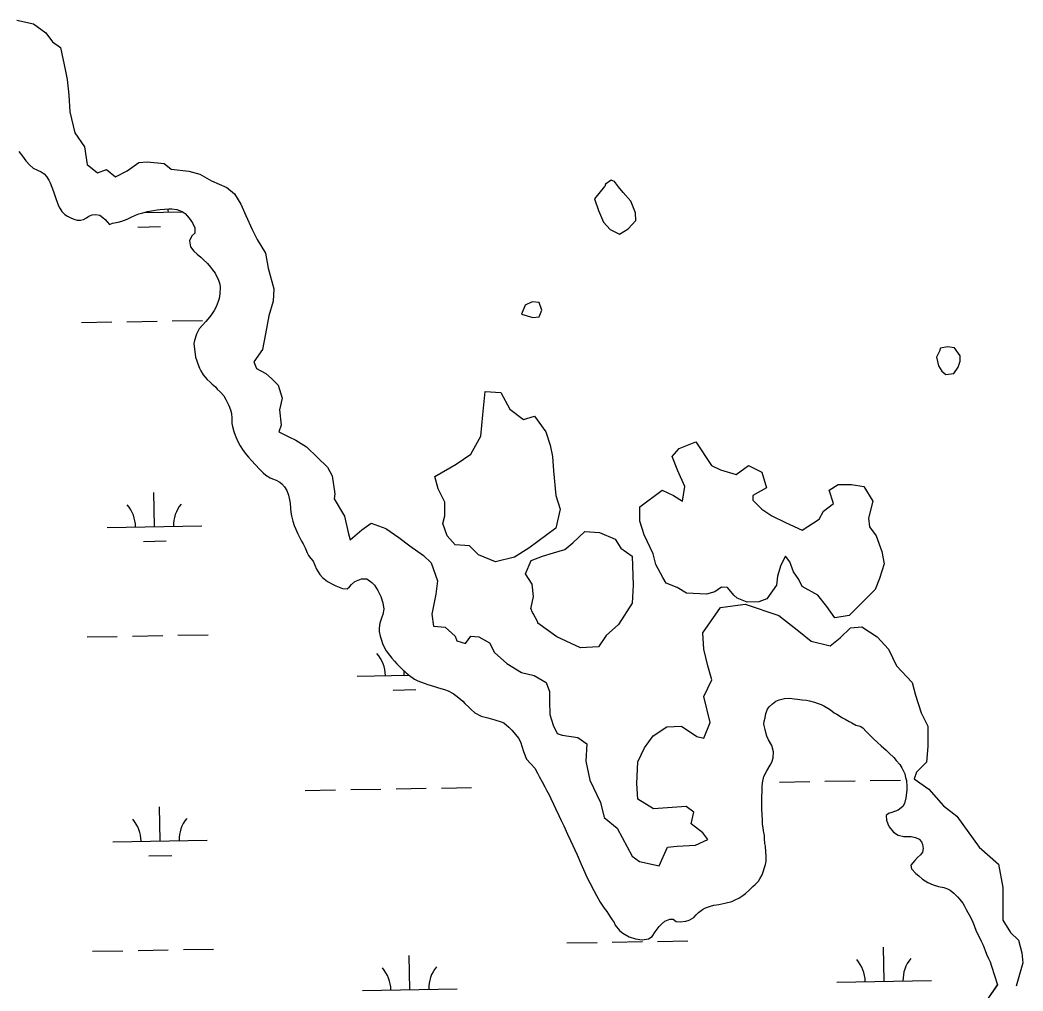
# Model space of a CAD drawing. Extents: x 3903937 to 3942190, y 260677 to 286651.
# Drawn here: x 3937179 to 3938240, y 267579 to 268606 of the extents above; entities that cross this region are included whole.
import ezdxf

# ---------------------------------------------------------------- set-up
doc = ezdxf.new("R2010")
doc.units = 0
for name, color, linetype in [('V-RIVR-EDGE', 7, 'Continuous'), ('V-TOPO-SHOR', 7, 'Continuous'), ('V-WETL-SWMP', 7, 'Continuous')]:
    doc.layers.add(name, color=color, linetype=linetype)

msp = doc.modelspace()

# ---------------------------------------------------------------- linework, layer by layer
at = {"layer": 'V-RIVR-EDGE'}
for points in [[(3937175.3, 268606.5), (3937193.1, 268602.3), (3937206.1, 268592.8), (3937213.2, 268583.4), (3937221.5, 268577.4), (3937226.8, 268552.5), (3937228.6, 268543.6), (3937230.4, 268527.1), (3937231.6, 268509.3), (3937236.9, 268487.3), (3937247, 268472.5), (3937249.9, 268453.6), (3937260.6, 268444.7), (3937270.1, 268448.2), (3937279.6, 268440.5), (3937292, 268447), (3937304.5, 268455.9), (3937313.4, 268456.5), (3937331.1, 268454.8), (3937338.8, 268448.8), (3937357.2, 268446.5), (3937369.1, 268443.5), (3937381.5, 268436.4), (3937397.5, 268429.3), (3937405.8, 268422.7), (3937412.3, 268411.5), (3937417.7, 268399.6), (3937424.2, 268384.8), (3937429.5, 268374.2), (3937438.4, 268359.9), (3937441.4, 268343.9), (3937447.3, 268322), (3937446.7, 268309), (3937442, 268293.6), (3937438.4, 268274.6), (3937435.4, 268258), (3937426, 268245), (3937428.9, 268237.8), (3937439, 268232.5), (3937444.9, 268227.2), (3937452, 268220.1), (3937456.2, 268206.4), (3937453.2, 268194), (3937455, 268178), (3937452.6, 268170.9), (3937463.3, 268165.5), (3937470.4, 268162), (3937481.7, 268154.9), (3937493.5, 268143.6), (3937504.2, 268133.5), (3937508.9, 268124.1), (3937511.9, 268105.1), (3937511.3, 268099.8), (3937522, 268081.4), (3937526.1, 268064.2), (3937527.9, 268056.5), (3937540.3, 268067.2), (3937550.4, 268074.3), (3937565.8, 268068.4), (3937579.4, 268058.9), (3937591.3, 268050), (3937605.5, 268039.9), (3937613.8, 268032.2), (3937620.3, 268013.2), (3937618.6, 267999), (3937614.4, 267977.7), (3937616.2, 267965.2), (3937628.6, 267964.1), (3937639.3, 267954.6), (3937641.1, 267949.8), (3937650, 267946.9), (3937655.9, 267954.6), (3937664.2, 267954), (3937675.5, 267947.5), (3937680.8, 267937.4), (3937693.8, 267925.5), (3937709.2, 267916.1), (3937722.9, 267913.1), (3937735.3, 267905.4), (3937738.9, 267895.9), (3937738.9, 267885.8), (3937739.5, 267871.6), (3937743, 267860.3), (3937747.2, 267851.5), (3937752.5, 267849.7), (3937769.1, 267847.3), (3937778.6, 267840.8), (3937777.4, 267822.4), (3937781.5, 267802.3), (3937792.8, 267778.6), (3937796.9, 267762.6), (3937810.6, 267751.3), (3937826.6, 267721.7), (3937834.3, 267716.3), (3937855, 267711.6), (3937863.9, 267731.2), (3937874, 267732.3), (3937893.5, 267733.5), (3937906.6, 267739.4), (3937901.2, 267746.6), (3937888.8, 267756), (3937891.8, 267768.5), (3937883.5, 267774.4), (3937849.1, 267772), (3937832.5, 267782.1), (3937831.3, 267798.7), (3937832.5, 267821.8), (3937839.6, 267836.6), (3937848.5, 267849.1), (3937863.3, 267858.6), (3937878.7, 267859.2), (3937894.7, 267848.5), (3937902.4, 267846.7), (3937908.9, 267863.3), (3937902.4, 267890.6), (3937910.7, 267908.3), (3937906.6, 267923.2), (3937902.4, 267940.9), (3937901.2, 267958.1), (3937919.9, 267984.8), (3937946, 267988.4), (3937981.5, 267976.5), (3938002.9, 267959.9), (3938015.9, 267949.2), (3938036.1, 267944.5), (3938046.7, 267952.8), (3938057.4, 267963.5), (3938069.3, 267964.6), (3938085.8, 267954), (3938097.7, 267940.9), (3938106, 267923.2), (3938122.6, 267905.4), (3938126.1, 267892.3), (3938132.1, 267873.4), (3938139.2, 267859.2), (3938139.2, 267846.1), (3938139.2, 267837.8), (3938138, 267821.2), (3938127.3, 267810.6), (3938125, 267803.5), (3938140.4, 267792.8), (3938155.8, 267775), (3938170, 267764.3), (3938193.7, 267731.2), (3938213.9, 267713.4), (3938218.6, 267688.5), (3938218.6, 267670.7), (3938218.6, 267662.4), (3938218.6, 267654.1), (3938226.9, 267641.1), (3938235.2, 267632.8), (3938238.7, 267619.7), (3938239.9, 267609.1), (3938232.8, 267584.2)], [(3937797.2, 268430.5), (3937786.6, 268417.4), (3937790.7, 268405), (3937796.1, 268392.5), (3937803.2, 268384.8), (3937813.2, 268380.1), (3937822.1, 268385.4), (3937830.4, 268394.3), (3937829.8, 268402.6), (3937825.1, 268415), (3937816.8, 268423.9), (3937812.1, 268429.9), (3937807.9, 268435.8), (3937804.3, 268437), (3937798.4, 268432.8), (3937797.4, 268430.5)], [(3937720.8, 268308.4), (3937713.1, 268304.8), (3937709.5, 268295.3), (3937721.4, 268291.8), (3937727.9, 268292.4), (3937730.9, 268299.5), (3937727.9, 268307.8), (3937720.8, 268308.5)], [(3938152.2, 268257.7), (3938148.4, 268249.7), (3938150.7, 268240.5), (3938154, 268234.9), (3938158.4, 268231.6), (3938166.7, 268232.5), (3938171.5, 268239.3), (3938173.6, 268245.6), (3938173.6, 268251.2), (3938167.6, 268259.8), (3938160.2, 268260.7), (3938152.8, 268259.2), (3938152.1, 268257.8), (3938152.1, 268257.6)], [(3937848.8, 268041.7), (3937839.3, 268061.8), (3937834.6, 268076.1), (3937834.6, 268091.5), (3937858.3, 268109.2), (3937870.1, 268103.3), (3937879.6, 268097.4), (3937882, 268112.8), (3937874.9, 268129.4), (3937868.9, 268144.8), (3937876.1, 268153.1), (3937893.8, 268160.2), (3937910.4, 268135.3), (3937919.9, 268130.6), (3937936.5, 268125.8), (3937949.5, 268135.3), (3937963.8, 268128.2), (3937968.5, 268111.6), (3937954.3, 268103.3), (3937954.3, 268098.6), (3937963.8, 268089.1), (3937974.4, 268082), (3937988.7, 268074.9), (3938006.4, 268066.6), (3938024.2, 268078.4), (3938029, 268086.7), (3938039.6, 268095), (3938034.9, 268109.2), (3938044.4, 268115.2), (3938058.6, 268115.2), (3938071.6, 268112.8), (3938081.1, 268097.4), (3938076.4, 268079.6), (3938077.6, 268070.1), (3938084.7, 268060.7), (3938090.6, 268044.1), (3938093, 268031), (3938088.2, 268015.6), (3938083.5, 268003.8), (3938065.7, 267986), (3938056.2, 267976.5), (3938040.8, 267974.1), (3938032.5, 267986), (3938023, 267997.8), (3938006.4, 268007.3), (3938002.9, 268014.4), (3937997, 268022.7), (3937993.4, 268033.4), (3937988.7, 268039.3), (3937983.9, 268029.8), (3937980.4, 268018), (3937979.2, 268008.5), (3937968.8, 267994), (3937960.5, 267991), (3937948.1, 267990.7), (3937937.7, 267994.9), (3937934.1, 267997.8), (3937927.3, 268006.1), (3937920.8, 268006.4), (3937914, 268001.4), (3937905.1, 267999), (3937884.1, 268000.2), (3937874, 268006.1), (3937862.4, 268010.6), (3937858.9, 268016.8), (3937851.5, 268030.4), (3937848.8, 268041.7)], [(3937719.6, 267984.8), (3937722, 267996.6), (3937720.8, 268009.7), (3937713.7, 268020.4), (3937719.6, 268034.6), (3937731.5, 268039.3), (3937743.3, 268042.9), (3937755.2, 268046.4), (3937763.5, 268053.5), (3937776.5, 268065.4), (3937791.9, 268064.2), (3937808.5, 268057.1), (3937814.4, 268047.6), (3937826.3, 268039.3), (3937827.5, 268008.5), (3937826.3, 267989.5), (3937812.1, 267967), (3937799, 267955.2), (3937790.7, 267943.3), (3937771.8, 267942.1), (3937746.9, 267954), (3937726.7, 267968.2), (3937726.7, 267969.4), (3937721.6, 267978.4), (3937720.9, 267979.6), (3937719.4, 267983.9), (3937719.6, 267984.8)]]:
    msp.add_lwpolyline(points, dxfattribs=at)
msp.add_lwpolyline([(3937628.3, 268082), (3937628.3, 268096.2), (3937621.2, 268110.4), (3937617.7, 268123.5), (3937640.2, 268136.5), (3937655.6, 268147.2), (3937666.3, 268166.1), (3937668.6, 268188.7), (3937671, 268213.6), (3937687.6, 268212.4), (3937697.1, 268194.6), (3937711.3, 268183.9), (3937723.2, 268187.5), (3937735, 268170.9), (3937739.8, 268156.7), (3937742.1, 268144.8), (3937743.3, 268129.4), (3937745.7, 268103.3), (3937750.4, 268089.1), (3937745.7, 268068.9), (3937717.2, 268047.6), (3937701.8, 268038.1), (3937681.7, 268033.4), (3937663.9, 268040.5), (3937654.4, 268050), (3937639, 268051.2), (3937630.7, 268060.7), (3937626, 268073.7)], close=True, dxfattribs=at)
at = {"layer": 'V-TOPO-SHOR'}
msp.add_lwpolyline([(3938212.8, 267585.6), (3938203.2, 267571.5)], dxfattribs=at)
at = {"layer": 'V-WETL-SWMP'}
for p, q in [((3937310.3, 268403), (3937350.6, 268403.7)), ((3937315.2, 268403.1), (3937315.2, 268404.2)), ((3937303.5, 268387.5), (3937327.5, 268387.9)), ((3937243.9, 268286.4), (3937275.9, 268287)), ((3937291.9, 268287.3), (3937323.8, 268287.8)), ((3937339.8, 268288.1), (3937371.8, 268288.7)), ((3937321.1, 268070.5), (3937320.4, 268106.5)), ((3937271.1, 268069.6), (3937371.1, 268071.4)), ((3937309.4, 268054.9), (3937333.4, 268055.3)), ((3937249.7, 267953.8), (3937281.7, 267954.3)), ((3937297.7, 267954.6), (3937329.7, 267955.2)), ((3937345.7, 267955.5), (3937377.7, 267956)), ((3937535.3, 267912.4), (3937590.3, 267913.3)), ((3937585.3, 267913.3), (3937585.2, 267917.7)), ((3937573.6, 267897.6), (3937597.6, 267898)), ((3937624.6, 267793.9), (3937656.6, 267794.4)), ((3937982.4, 267800.2), (3938014.4, 267800.7)), ((3938030.4, 267801), (3938062.4, 267801.6)), ((3938078.4, 267801.8), (3938110.4, 267802.4)), ((3937480.6, 267791.3), (3937512.6, 267791.9)), ((3937528.6, 267792.2), (3937560.6, 267792.7)), ((3937576.6, 267793), (3937608.6, 267793.6)), ((3937326.9, 267737.9), (3937326.3, 267773.9)), ((3937276.9, 267737), (3937376.9, 267738.7)), ((3937315.2, 267722.2), (3937339.2, 267722.6)), ((3937757.4, 267630), (3937789.4, 267630.6)), ((3937805.4, 267630.8), (3937837.4, 267631.4)), ((3937853.4, 267631.7), (3937885.4, 267632.2)), ((3938093, 267589.5), (3938092.4, 267625.5)), ((3937255.6, 267621.2), (3937287.6, 267621.7)), ((3937303.6, 267622), (3937335.6, 267622.6)), ((3937351.6, 267622.9), (3937383.6, 267623.4)), ((3937591.2, 267580.6), (3937590.5, 267616.6)), ((3938043, 267588.6), (3938143, 267590.3)), ((3937541.2, 267579.8), (3937641.2, 267581.5))]:
    msp.add_line(p, q, dxfattribs=at)
for points in [[(3937177.6, 268467.3), (3937181.3, 268462.3), (3937184.9, 268457.4), (3937189.1, 268452.8), (3937192.8, 268449.8), (3937197.1, 268447.5), (3937201, 268446), (3937204.3, 268443.6), (3937206.9, 268440.9), (3937209.3, 268437.1), (3937210.7, 268434.3), (3937212.5, 268429.5), (3937214.3, 268425), (3937215.7, 268421), (3937216.8, 268417.6), (3937218.1, 268413.9), (3937219.4, 268410), (3937220.9, 268407.4), (3937223.1, 268403.8), (3937226.1, 268400.6), (3937228.9, 268399), (3937231.7, 268397.5), (3937235.7, 268395.8), (3937239.3, 268394.8), (3937242.8, 268394.9), (3937246, 268395.4), (3937249.2, 268397.1), (3937251.5, 268399.1), (3937255.1, 268400.4), (3937258.7, 268400.8), (3937263.3, 268400), (3937266.5, 268397.7), (3937268.9, 268395.4), (3937270.8, 268393.1), (3937273.5, 268390.2), (3937276.6, 268391.6), (3937282.6, 268392.7), (3937286.4, 268393.6), (3937292.1, 268395.7), (3937296.3, 268397.8), (3937301, 268400.1), (3937304.3, 268401.3), (3937308.6, 268402.6), (3937313.5, 268403.9), (3937319.8, 268404.9), (3937323.9, 268405.7), (3937326.9, 268405.9), (3937331.6, 268406.4), (3937336.2, 268406.8), (3937339.2, 268406.8), (3937344.5, 268406.1), (3937350.3, 268404), (3937353.4, 268401.7), (3937357.6, 268397), (3937361.3, 268391.9), (3937363.6, 268386.5), (3937363.7, 268381.1), (3937360.6, 268378.3), (3937357.9, 268373), (3937359, 268366.7), (3937362.6, 268361.9), (3937366.1, 268358.7), (3937369.9, 268355.7), (3937372.3, 268353.6), (3937377.1, 268348.9), (3937380.4, 268345), (3937382.5, 268342.3), (3937385.3, 268338.5), (3937388.7, 268331.4), (3937390, 268327.1), (3937390.4, 268324), (3937390.3, 268316.8), (3937389.4, 268311.9), (3937388.5, 268308.8), (3937386.2, 268303), (3937384.3, 268299.3), (3937380.7, 268293.8), (3937377.5, 268290), (3937375.2, 268287.4), (3937371.9, 268283.8), (3937368.2, 268279.9), (3937365.5, 268274.2), (3937363.3, 268267.3), (3937362.8, 268264.3), (3937362.9, 268261), (3937363.7, 268255.8), (3937364.4, 268249.9), (3937365.9, 268246), (3937366.8, 268242.9), (3937368.7, 268238.2), (3937370.1, 268235.2), (3937372.5, 268231.1), (3937376.7, 268226.2), (3937379.8, 268223.3), (3937382, 268221.2), (3937385.4, 268218.3), (3937387.5, 268216.1), (3937390.7, 268212.9)], [(3937390.7, 268212.9), (3937394.3, 268208.8), (3937396.6, 268205.1), (3937397.8, 268202.3), (3937399.6, 268198.5), (3937401.6, 268193.9), (3937402.4, 268190.1), (3937402.8, 268185.3), (3937403, 268179.6), (3937403.4, 268176.3), (3937405.1, 268171.2), (3937406.4, 268167.4), (3937408.9, 268161.4), (3937411.6, 268156), (3937414.7, 268151), (3937418.3, 268146.4), (3937420.6, 268143.9), (3937423.7, 268140.3), (3937427.9, 268135.7), (3937432.1, 268131.4), (3937436, 268127.5), (3937438.8, 268125), (3937443.3, 268122.2), (3937446, 268120.9), (3937449.9, 268119.6), (3937453.5, 268117.7), (3937455.8, 268115.6), (3937458.7, 268112.7), (3937460.9, 268108.8), (3937462.9, 268103.7), (3937464, 268098.8), (3937464.4, 268095.4), (3937464.9, 268089.8), (3937465.2, 268085.8), (3937465.9, 268081.8), (3937467.3, 268076.1), (3937468.8, 268071.8), (3937470.1, 268068.6), (3937472.5, 268063.6), (3937474.1, 268060.2), (3937476.7, 268055.2), (3937478.5, 268052.4), (3937480.6, 268048), (3937482.7, 268042.9), (3937483.9, 268039.9), (3937486.6, 268036.9), (3937488.8, 268034.1), (3937492.4, 268025.4), (3937495.8, 268019.7), (3937498.9, 268016.6), (3937504.1, 268012.6), (3937509.2, 268009.5), (3937512.8, 268007.8), (3937519.9, 268005.2), (3937524.9, 268004.7), (3937527.5, 268006.9), (3937529.4, 268009.3), (3937533.1, 268012.6), (3937540.2, 268015.3), (3937545.6, 268015.1), (3937551, 268011.5), (3937553.7, 268008.6), (3937557.4, 268002.8), (3937560.4, 267996.4), (3937562.5, 267989.8), (3937563.6, 267983.3), (3937562.5, 267977.5), (3937561.5, 267974.6), (3937559.3, 267968.2), (3937558.7, 267963), (3937558.9, 267959.5), (3937559.9, 267954.6), (3937560.8, 267951.5), (3937562.2, 267946.9), (3937564.4, 267942.3), (3937566.3, 267939.2), (3937569.8, 267934.5), (3937572.2, 267931.2), (3937574.9, 267928), (3937577.6, 267925.2), (3937582.3, 267920.4), (3937587.3, 267915.8), (3937590.7, 267913), (3937596, 267909.2), (3937599.7, 267907.2), (3937606.3, 267904.8), (3937610.4, 267903.5), (3937617.3, 267901.5), (3937621.6, 267900.1), (3937628, 267898), (3937631.6, 267896.7), (3937636.9, 267894.1), (3937640, 267891.9), (3937642.9, 267889.5), (3937647.1, 267885.8), (3937649.4, 267883.2), (3937653.6, 267879.5), (3937656, 267877.1), (3937660, 267873.5), (3937666.7, 267869.9), (3937673.9, 267868.1)], [(3937964.3, 267799.3), (3937965.9, 267806.2), (3937969, 267812.2), (3937972.5, 267818.2), (3937974.4, 267821.4), (3937975.8, 267826), (3937975.9, 267832.3), (3937974.1, 267838.9), (3937970.7, 267844.9), (3937969.1, 267848.8), (3937967.9, 267852.8), (3937967.1, 267855.8), (3937965.8, 267861.5), (3937966.1, 267864.5), (3937967.1, 267868.1), (3937967.9, 267872.8), (3937969.5, 267877.4), (3937971.5, 267879.8), (3937974.9, 267883.1), (3937978.5, 267885.9), (3937982.1, 267887.4), (3937987.7, 267888.5), (3937993.2, 267888.9), (3937997.9, 267888.4), (3938001.4, 267888.1), (3938006.2, 267887.2), (3938010.9, 267886.8), (3938014.2, 267886), (3938019.3, 267884.8), (3938022.3, 267883.7), (3938026.5, 267882.3), (3938029.2, 267881), (3938033.4, 267878.4), (3938036.3, 267876.5), (3938040.2, 267873.6), (3938042.9, 267872), (3938049, 267868.1), (3938051.8, 267866.6), (3938056, 267864.2), (3938058.8, 267863), (3938063.2, 267860.5), (3938067.7, 267859.5), (3938070.6, 267857.6), (3938074.1, 267853.9), (3938076.6, 267851.2), (3938081, 267846.6), (3938086.2, 267842.1), (3938089.8, 267838.7), (3938095.2, 267834), (3938098.5, 267830.8), (3938103.2, 267826.2), (3938105.9, 267823.2), (3938109.7, 267818.8), (3938111.9, 267815.2), (3938114.8, 267809), (3938115.8, 267804.9), (3938116.7, 267802), (3938117.2, 267795.7), (3938117, 267791.6), (3938115.9, 267783.5), (3938114.5, 267777.5), (3938112.8, 267774.3), (3938107.8, 267770.6), (3938101.3, 267768.1), (3938097.8, 267766.9), (3938095.2, 267764.8), (3938095.4, 267759.9), (3938096.9, 267755.9), (3938098.3, 267752.9), (3938103, 267747.1), (3938107.8, 267744.1), (3938113.8, 267742.7), (3938117.7, 267742.6), (3938121.6, 267742.6), (3938126.1, 267741.5), (3938130.2, 267739.7), (3938132.6, 267737.1), (3938133.7, 267734), (3938134.3, 267730), (3938133.6, 267726.2), (3938131.5, 267723.4), (3938128.3, 267720.3), (3938125.7, 267717.1), (3938123.4, 267714.6), (3938121.4, 267712.3), (3938122.1, 267708.3), (3938126.7, 267703.6), (3938129.6, 267701), (3938133.8, 267697.4), (3938139.4, 267694), (3938145.1, 267691.4), (3938150.7, 267689.9), (3938156.4, 267688.7), (3938160.2, 267687.2), (3938162.9, 267685.8), (3938166.8, 267682.5), (3938170.7, 267678.7), (3938173, 267675.9), (3938176.2, 267672), (3938178.1, 267668.8), (3938179.7, 267665.4)], [(3937673.9, 267868.1), (3937681.1, 267866.2), (3937687.7, 267864.1), (3937690.5, 267862.8), (3937696, 267858.3), (3937699.1, 267855), (3937701.2, 267852.6), (3937704.5, 267848.8), (3937706.5, 267846.2), (3937708.8, 267841.6), (3937709.8, 267838.1), (3937711.3, 267832.4), (3937714.8, 267824.3), (3937723.4, 267815), (3937726.2, 267809.7), (3937728.1, 267806.1), (3937731.1, 267800.4), (3937734, 267795.1), (3937735.9, 267791.8), (3937738.5, 267786.6), (3937740.4, 267783), (3937743.3, 267777), (3937745.3, 267772.4), (3937748.8, 267764.7), (3937751.4, 267759.4), (3937754, 267753.8), (3937758.1, 267745), (3937761.3, 267738.4), (3937768.2, 267723.3), (3937772, 267714), (3937774.9, 267707.8), (3937778.9, 267699), (3937781.7, 267693.5), (3937785.8, 267685.5), (3937788.6, 267680.2), (3937792.7, 267673.1), (3937796.9, 267666.8), (3937799.6, 267663.2), (3937803.2, 267657.8), (3937805.4, 267654.5), (3937807.3, 267651.6), (3937808.6, 267648.7), (3937813.1, 267643.1), (3937816.5, 267640.2), (3937823.2, 267636.5), (3937830.1, 267634.4), (3937837, 267633.2), (3937843.9, 267634.4), (3937847.5, 267636.8), (3937850.9, 267641.6), (3937854.9, 267647.4), (3937857.6, 267650), (3937861.1, 267652.9), (3937866.3, 267655), (3937869.8, 267655.3), (3937872.9, 267652.7), (3937877.3, 267652.4), (3937883.3, 267653.2), (3937886.7, 267654), (3937891.6, 267656.9), (3937894.3, 267659.9), (3937896.6, 267662.1), (3937900.8, 267665.5), (3937903.9, 267667.2), (3937909.3, 267669), (3937912.8, 267670), (3937918.1, 267670.8), (3937921.5, 267671.5), (3937924.6, 267672), (3937931.8, 267674), (3937936.3, 267675.8), (3937939.4, 267677.3), (3937943.4, 267680.1), (3937946.2, 267682.3), (3937950.4, 267685.9), (3937954.3, 267689.6), (3937956.6, 267692), (3937960, 267695.4), (3937961.7, 267697.8), (3937964.1, 267702.2), (3937965.2, 267705.2), (3937966.6, 267709.8), (3937967.5, 267713), (3937968.1, 267716.6), (3937968.2, 267722.5), (3937968, 267726.4), (3937967.6, 267732.4), (3937967, 267735.4), (3937966.6, 267740.4), (3937966.3, 267743.7), (3937965.5, 267748.5), (3937964.9, 267751.7), (3937964.5, 267755.7), (3937964.2, 267760.8), (3937964, 267764.9), (3937963.7, 267773), (3937963.7, 267779.7), (3937963.8, 267784.4), (3937963.9, 267790.8), (3937964, 267795.6), (3937964.3, 267799.3)], [(3938179.7, 267665.4), (3938181.6, 267662.1), (3938184.5, 267657.3), (3938186.9, 267652.1), (3938188.2, 267648.5), (3938190.5, 267642.6), (3938192.7, 267638.5), (3938195.8, 267632), (3938197.7, 267627.8), (3938199.8, 267622), (3938201.4, 267618.3), (3938203.5, 267613.4), (3938205.1, 267610.1), (3938206.7, 267605.6), (3938212.9, 267585.6), (3938203.2, 267571.5)]]:
    msp.add_lwpolyline(points, dxfattribs=at)
for centre, start, end in [((3937370.5, 268404.6), 176.4762, 181.7802), ((3937265.8, 268070), 0.2366, 41.7802), ((3937376.3, 268071.9), 140.2366, 181.7802), ((3937530.1, 267912.8), 0.2366, 41.7802), ((3937271.7, 267737.4), 0.2366, 41.7802), ((3937382.2, 267739.3), 140.2366, 181.7802), ((3937535.9, 267580.1), 0.2366, 41.7802), ((3937646.4, 267582.1), 140.2366, 181.7802), ((3938037.8, 267589), 0.2366, 41.7802), ((3938148.2, 267590.9), 140.2366, 181.7802)]:
    msp.add_arc(centre, 35.2, start, end, dxfattribs=at)

doc.saveas('drawing.dxf')
